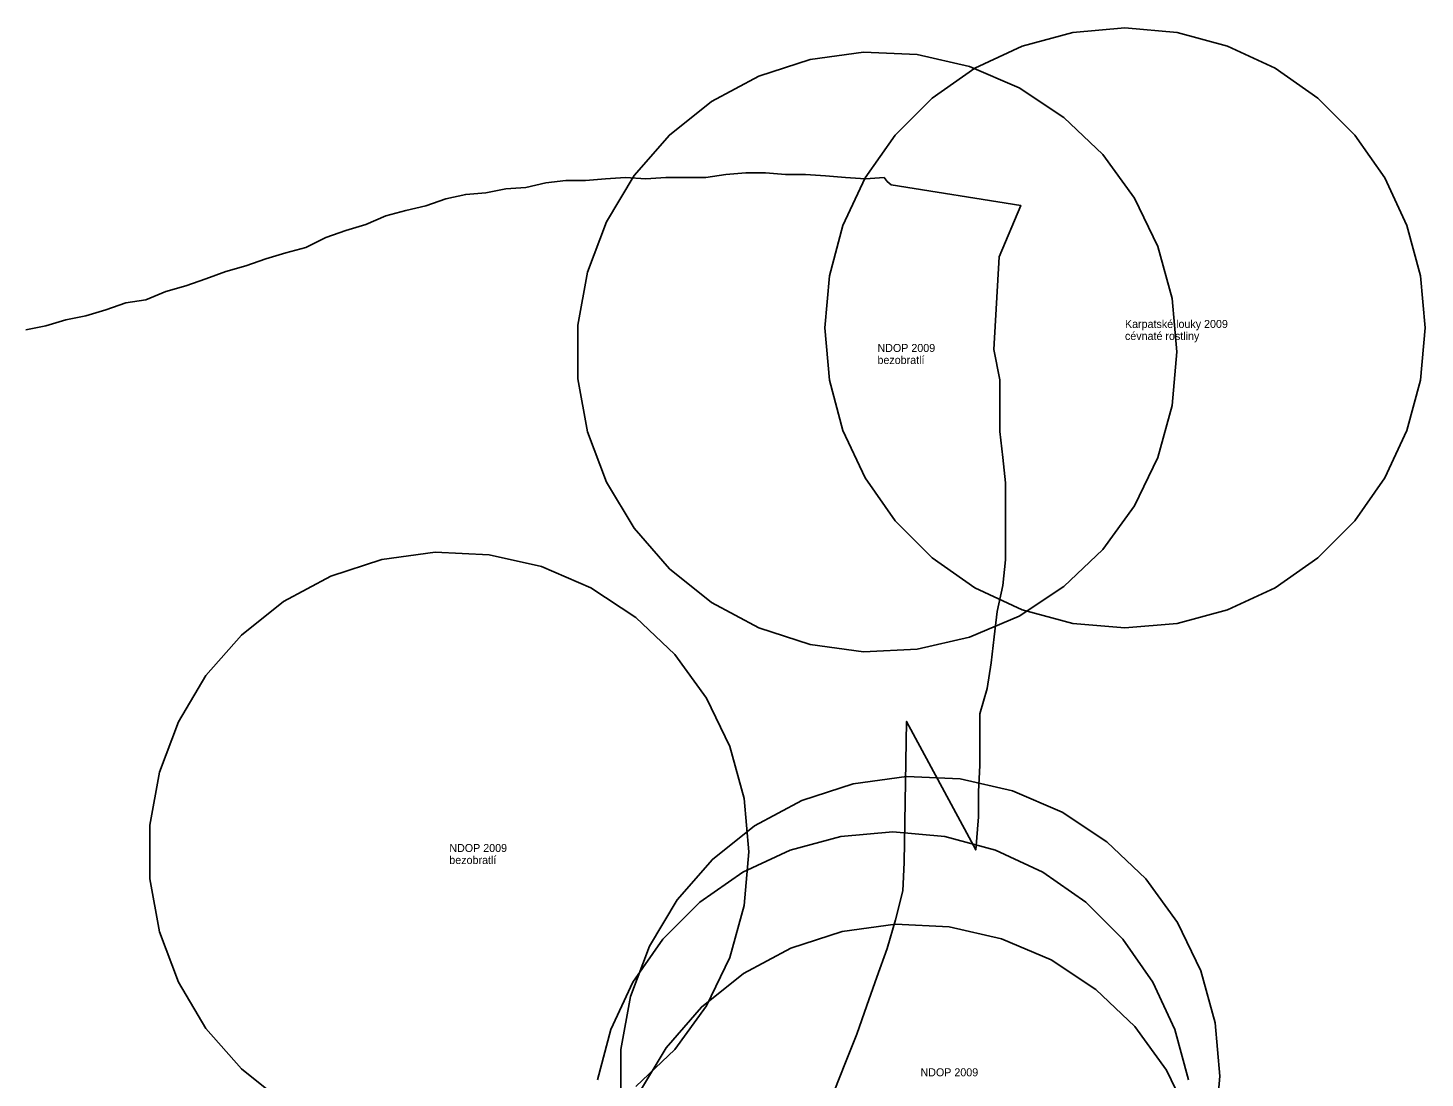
# Model space of a CAD drawing. Extents: x -477403 to -465463, y -1159182 to -1149227.
# Drawn here: x -468266.2 to -467917, y -1151956.5 to -1151694 of the extents above; entities that cross this region are included whole.
import ezdxf

# ---------------------------------------------------------------- set-up
doc = ezdxf.new("R2010")
doc.units = 0
for name, color, linetype in [('Vrstva 1', 7, 'Continuous'), ('Vrstva 10_stav', 7, 'Continuous'), ('Vrstva 2', 7, 'Continuous')]:
    doc.layers.add(name, color=color, linetype=linetype)

msp = doc.modelspace()

# ---------------------------------------------------------------- linework, layer by layer
at = {"layer": 'Vrstva 10_stav'}
for points in [[(-468067, -1151769), (-468065.861, -1151755.976), (-468062.477, -1151743.348), (-468056.952, -1151731.5), (-468049.453, -1151720.791), (-468040.209, -1151711.547), (-468029.5, -1151704.048), (-468017.652, -1151698.523), (-468005.024, -1151695.139), (-467992, -1151694), (-467978.976, -1151695.139), (-467966.348, -1151698.523), (-467954.5, -1151704.048), (-467943.791, -1151711.547), (-467934.547, -1151720.791), (-467927.048, -1151731.5), (-467921.523, -1151743.348), (-467918.139, -1151755.976), (-467917, -1151769), (-467918.139, -1151782.024), (-467921.523, -1151794.652), (-467927.048, -1151806.5), (-467934.547, -1151817.209), (-467943.791, -1151826.453), (-467954.5, -1151833.952), (-467966.348, -1151839.477), (-467978.976, -1151842.861), (-467992, -1151844), (-468005.024, -1151842.861), (-468017.652, -1151839.477), (-468029.5, -1151833.952), (-468040.209, -1151826.453), (-468049.453, -1151817.209), (-468056.952, -1151806.5), (-468062.477, -1151794.652), (-468065.861, -1151782.024)], [(-467979, -1151775), (-467980.205, -1151788.392), (-467983.782, -1151801.353), (-467989.616, -1151813.467), (-467997.52, -1151824.345), (-468007.238, -1151833.637), (-468018.46, -1151841.045), (-468030.824, -1151846.329), (-468043.933, -1151849.321), (-468057.365, -1151849.924), (-468070.689, -1151848.12), (-468083.477, -1151843.965), (-468095.317, -1151837.593), (-468105.83, -1151829.21), (-468114.676, -1151819.084), (-468121.573, -1151807.541), (-468126.297, -1151794.953), (-468128.698, -1151781.723), (-468128.698, -1151768.277), (-468126.297, -1151755.047), (-468121.573, -1151742.459), (-468114.676, -1151730.916), (-468105.83, -1151720.79), (-468095.317, -1151712.407), (-468083.477, -1151706.035), (-468070.689, -1151701.88), (-468057.365, -1151700.076), (-468043.933, -1151700.679), (-468030.824, -1151703.671), (-468018.46, -1151708.955), (-468007.238, -1151716.363), (-467997.52, -1151725.655), (-467989.616, -1151736.533), (-467983.782, -1151748.647), (-467980.205, -1151761.608)]]:
    msp.add_lwpolyline(points, close=True, dxfattribs=at)
for points in [[(-468266.656, -1151769.5), (-468261.656, -1151768.5), (-468256.688, -1151767), (-468251.688, -1151766), (-468246.688, -1151764.5), (-468241.688, -1151762.75), (-468236.688, -1151762), (-468231.688, -1151759.875), (-468226.688, -1151758.5), (-468221.688, -1151756.75), (-468216.688, -1151754.875), (-468211.719, -1151753.5), (-468206.719, -1151751.75), (-468201.719, -1151750.25), (-468196.719, -1151748.875), (-468191.719, -1151746.375), (-468186.719, -1151744.625), (-468181.719, -1151743.125), (-468176.719, -1151741), (-468171.719, -1151739.625), (-468166.75, -1151738.5), (-468161.75, -1151736.75), (-468156.75, -1151735.625), (-468151.75, -1151735.25), (-468146.75, -1151734.25), (-468141.75, -1151733.875), (-468136.75, -1151732.75), (-468131.75, -1151732.125), (-468126.781, -1151732.125), (-468121.781, -1151731.75), (-468116.781, -1151731.375), (-468111.781, -1151731.75), (-468106.781, -1151731.375), (-468101.781, -1151731.375), (-468096.781, -1151731.375), (-468091.781, -1151730.625), (-468086.781, -1151730.25), (-468081.812, -1151730.25), (-468076.812, -1151730.625), (-468071.812, -1151730.625), (-468066.812, -1151731), (-468061.812, -1151731.375), (-468056.812, -1151731.75), (-468052.188, -1151731.375), (-468051.469, -1151732.375), (-468050.438, -1151733.25), (-468018.062, -1151738.375), (-468023.469, -1151751.25), (-468024.75, -1151774.375), (-468023.281, -1151782), (-468023.281, -1151788.5), (-468023.281, -1151794.875), (-468022.562, -1151801.375), (-468021.844, -1151807.75), (-468021.844, -1151814.125), (-468021.844, -1151820.625), (-468021.844, -1151827), (-468022.562, -1151833.375), (-468023.969, -1151839.875), (-468024.688, -1151846.25), (-468025.406, -1151852.75), (-468026.469, -1151859.125), (-468028.25, -1151865.5), (-468028.25, -1151872), (-468028.25, -1151878.375), (-468028.625, -1151884.875), (-468028.625, -1151891.25), (-468029.281, -1151899.5), (-468046.562, -1151867.375), (-468047.188, -1151902.625), (-468047.531, -1151909.75), (-468049.312, -1151917), (-468051.469, -1151924.125), (-468053.969, -1151931.25), (-468056.469, -1151938.375), (-468058.969, -1151945.5), (-468061.812, -1151952.625), (-468064.656, -1151959.75)], [(-468266.656, -1151769.5), (-468261.656, -1151768.5), (-468256.688, -1151767), (-468251.688, -1151766), (-468246.688, -1151764.5), (-468241.688, -1151762.75), (-468236.688, -1151762), (-468231.688, -1151759.875), (-468226.688, -1151758.5), (-468221.688, -1151756.75), (-468216.688, -1151754.875), (-468211.719, -1151753.5), (-468206.719, -1151751.75), (-468201.719, -1151750.25), (-468196.719, -1151748.875), (-468191.719, -1151746.375), (-468186.719, -1151744.625), (-468181.719, -1151743.125), (-468176.719, -1151741), (-468171.719, -1151739.625), (-468166.75, -1151738.5), (-468161.75, -1151736.75), (-468156.75, -1151735.625), (-468151.75, -1151735.25), (-468146.75, -1151734.25), (-468141.75, -1151733.875), (-468136.75, -1151732.75), (-468131.75, -1151732.125), (-468126.781, -1151732.125), (-468121.781, -1151731.75), (-468116.781, -1151731.375), (-468111.781, -1151731.75), (-468106.781, -1151731.375), (-468101.781, -1151731.375), (-468096.781, -1151731.375), (-468091.781, -1151730.625), (-468086.781, -1151730.25), (-468081.812, -1151730.25), (-468076.812, -1151730.625), (-468071.812, -1151730.625), (-468066.812, -1151731), (-468061.812, -1151731.375), (-468056.812, -1151731.75), (-468052.188, -1151731.375), (-468051.469, -1151732.375), (-468050.438, -1151733.25), (-468018.062, -1151738.375), (-468023.469, -1151751.25), (-468024.75, -1151774.375), (-468023.281, -1151782), (-468023.281, -1151788.5), (-468023.281, -1151794.875), (-468022.562, -1151801.375), (-468021.844, -1151807.75), (-468021.844, -1151814.125), (-468021.844, -1151820.625), (-468021.844, -1151827), (-468022.562, -1151833.375), (-468023.969, -1151839.875), (-468024.688, -1151846.25), (-468025.406, -1151852.75), (-468026.469, -1151859.125), (-468028.25, -1151865.5), (-468028.25, -1151872), (-468028.25, -1151878.375), (-468028.625, -1151884.875), (-468028.625, -1151891.25), (-468029.281, -1151899.5), (-468046.562, -1151867.375), (-468047.188, -1151902.625), (-468047.531, -1151909.75), (-468049.312, -1151917), (-468051.469, -1151924.125), (-468053.969, -1151931.25), (-468056.469, -1151938.375), (-468058.969, -1151945.5), (-468061.812, -1151952.625), (-468064.656, -1151959.75)], [(-468202.317, -1151962.593), (-468212.83, -1151954.21), (-468221.676, -1151944.084), (-468228.573, -1151932.541), (-468233.297, -1151919.953), (-468235.698, -1151906.723), (-468235.698, -1151893.277), (-468233.297, -1151880.047), (-468228.573, -1151867.459), (-468221.676, -1151855.916), (-468212.83, -1151845.79), (-468202.317, -1151837.407), (-468190.477, -1151831.035), (-468177.689, -1151826.88), (-468164.365, -1151825.076), (-468150.933, -1151825.679), (-468137.824, -1151828.671), (-468125.46, -1151833.955), (-468114.238, -1151841.363), (-468104.52, -1151850.655), (-468096.616, -1151861.533), (-468090.782, -1151873.647), (-468087.205, -1151886.608), (-468086, -1151900), (-468087.205, -1151913.392), (-468090.782, -1151926.353), (-468096.616, -1151938.467), (-468104.52, -1151949.345), (-468114.238, -1151958.637)], [(-468117.948, -1151962.793), (-468117.948, -1151949.347), (-468115.547, -1151936.117), (-468110.823, -1151923.529), (-468103.926, -1151911.986), (-468095.08, -1151901.86), (-468084.567, -1151893.477), (-468072.727, -1151887.105), (-468059.939, -1151882.95), (-468046.615, -1151881.146), (-468033.183, -1151881.749), (-468020.074, -1151884.741), (-468007.71, -1151890.025), (-467996.488, -1151897.433), (-467986.77, -1151906.725), (-467978.866, -1151917.603), (-467973.032, -1151929.717), (-467969.455, -1151942.678), (-467968.25, -1151956.07), (-467969.455, -1151969.462)], [(-468123.861, -1151956.976), (-468120.477, -1151944.348), (-468114.952, -1151932.5), (-468107.453, -1151921.791), (-468098.209, -1151912.547), (-468087.5, -1151905.048), (-468075.652, -1151899.523), (-468063.024, -1151896.139), (-468050, -1151895), (-468036.976, -1151896.139), (-468024.348, -1151899.523), (-468012.5, -1151905.048), (-468001.791, -1151912.547), (-467992.547, -1151921.791), (-467985.048, -1151932.5), (-467979.523, -1151944.348), (-467976.139, -1151956.976)], [(-468113.573, -1151960.459), (-468106.676, -1151948.916), (-468097.83, -1151938.79), (-468087.317, -1151930.407), (-468075.477, -1151924.035), (-468062.689, -1151919.88), (-468049.365, -1151918.076), (-468035.933, -1151918.679), (-468022.824, -1151921.671), (-468010.46, -1151926.955), (-467999.238, -1151934.363), (-467989.52, -1151943.655), (-467981.616, -1151954.533), (-467975.782, -1151966.647)]]:
    msp.add_lwpolyline(points, dxfattribs=at)

# ---------------------------------------------------------------- texts
at = {"layer": 'Vrstva 1'}
for s, p in [('cévnaté rostliny', (-467992, -1151772)), ('cévnaté rostliny', (-467992, -1151772)), ('bezobratlí', (-468053.849, -1151778)), ('bezobratlí', (-468053.849, -1151778)), ('bezobratlí', (-468160.849, -1151903)), ('bezobratlí', (-468160.849, -1151903))]:
    msp.add_text(s, height=2, dxfattribs=at).set_placement(p)
at = {"layer": 'Vrstva 2'}
for s, p in [('Karpatské louky 2009', (-467992, -1151769)), ('Karpatské louky 2009', (-467992, -1151769)), ('NDOP 2009', (-468053.849, -1151775)), ('NDOP 2009', (-468053.849, -1151775)), ('NDOP 2009', (-468160.849, -1151900)), ('NDOP 2009', (-468160.849, -1151900)), ('NDOP 2009', (-468043.099, -1151956.07)), ('NDOP 2009', (-468043.099, -1151956.07))]:
    msp.add_text(s, height=2, dxfattribs=at).set_placement(p)

doc.saveas('drawing.dxf')
